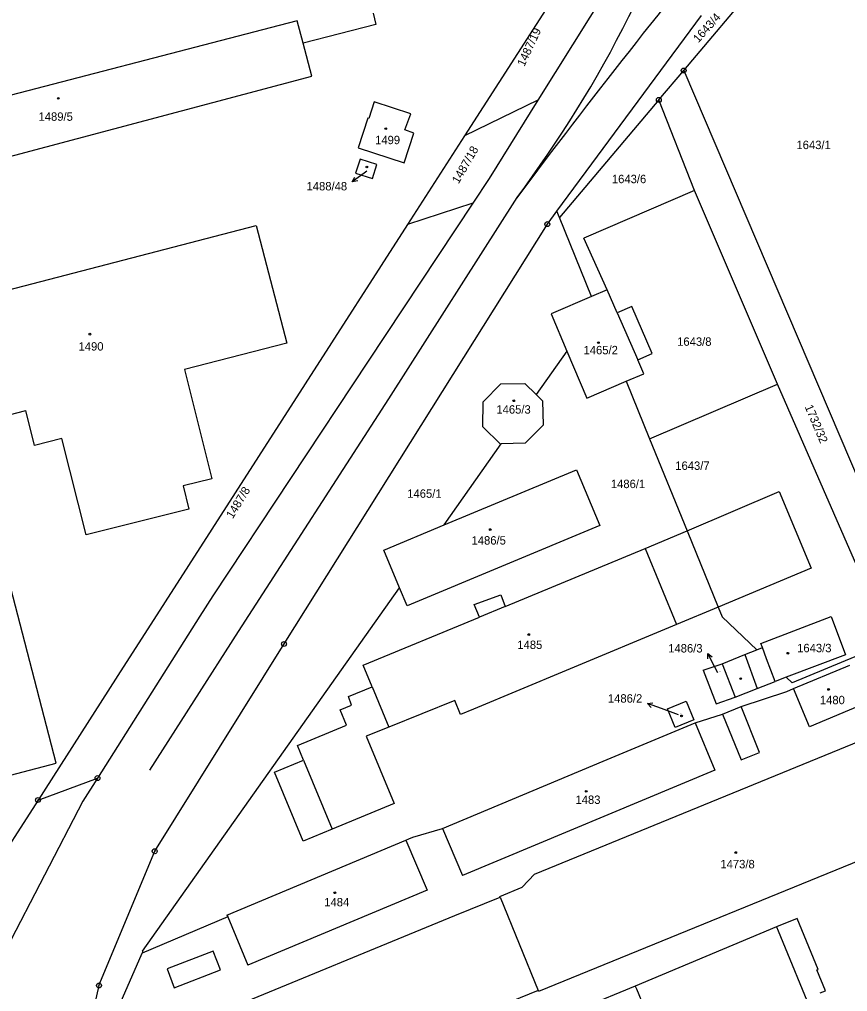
# Model space of a CAD drawing. Extents: x -736345 to -729997, y -1130177 to -1122501.
# Drawn here: x -733111.6 to -732944, y -1126012.9 to -1125816.1 of the extents above; entities that cross this region are included whole.
import ezdxf

# ---------------------------------------------------------------- set-up
doc = ezdxf.new("R2010")
doc.units = 0
for name, color, linetype in [('Vrstva 1', 7, 'Continuous'), ('Vrstva 10', 7, 'Continuous'), ('Vrstva 16', 7, 'Continuous'), ('Vrstva 18', 7, 'Continuous'), ('Vrstva 19', 7, 'Continuous'), ('Vrstva 25', 7, 'Continuous'), ('Vrstva 4', 7, 'Continuous')]:
    doc.layers.add(name, color=color, linetype=linetype)

msp = doc.modelspace()

# ---------------------------------------------------------------- linework, layer by layer
at = {"layer": 'Vrstva 1'}
for points in [[(-732977.16, -1125826.48), (-732932, -1125773)], [(-732996.31, -1125800.41), (-733021.54, -1125839.71)], [(-732989.14, -1125804.4), (-733006.65, -1125832.51)], [(-733040.04, -1125814.87), (-733039.46, -1125817.2)], [(-733002.82, -1125854.97), (-732973.53, -1125815.38)], [(-733059.05, -1125817.37), (-733121.95, -1125833.68)], [(-733055.37, -1125816.42), (-733059.05, -1125817.37)], [(-733054.2, -1125820.93), (-733055.37, -1125816.42)], [(-733039.46, -1125817.2), (-733054.2, -1125820.93)], [(-733052.46, -1125827.61), (-733054.2, -1125820.93)], [(-732982.19, -1125832.44), (-732977.16, -1125826.48)], [(-732977.16, -1125826.48), (-732932.98, -1125929.92)], [(-733126.28, -1125847.23), (-733052.46, -1125827.61)], [(-733039.79, -1125832.82), (-733040.88, -1125836.22)], [(-733032.4, -1125835.24), (-733039.79, -1125832.82)], [(-733006.65, -1125832.51), (-733021.54, -1125839.71)], [(-733006.65, -1125832.51), (-733016.52, -1125848.36)], [(-732982.19, -1125832.44), (-733002.3, -1125856.26)], [(-732975, -1125850.75), (-732982.19, -1125832.44)], [(-733033.58, -1125838.48), (-733032.4, -1125835.24)], [(-733041.12, -1125836.14), (-733043.03, -1125842.11)], [(-733040.88, -1125836.22), (-733041.12, -1125836.14)], [(-733033.71, -1125845.18), (-733031.77, -1125839.15)], [(-733031.77, -1125839.15), (-733033.58, -1125838.48)], [(-733021.54, -1125839.71), (-733033.07, -1125857.66)], [(-733043.03, -1125842.11), (-733033.71, -1125845.18)], [(-733042.66, -1125844.41), (-733043.59, -1125847.23)], [(-733039.26, -1125845.53), (-733042.66, -1125844.41)], [(-733040.18, -1125848.34), (-733039.26, -1125845.53)], [(-733043.59, -1125847.23), (-733040.18, -1125848.34)], [(-733016.52, -1125848.36), (-733019.82, -1125853.34)], [(-732975, -1125850.75), (-732997.39, -1125860.42)], [(-732958.16, -1125889.98), (-732975, -1125850.75)], [(-733019.82, -1125853.34), (-733041.02, -1125885.31)], [(-733019.82, -1125853.34), (-733033.07, -1125857.66)], [(-733004.75, -1125857.57), (-733002.82, -1125854.97)], [(-733002.3, -1125856.26), (-733002.82, -1125854.97)], [(-732995.8, -1125872.22), (-733002.3, -1125856.26)], [(-733139.26, -1125877.46), (-733063.68, -1125857.83)], [(-733063.68, -1125857.83), (-733057.48, -1125881.67)], [(-733058.06, -1125942.55), (-733004.75, -1125857.57)], [(-733033.07, -1125857.66), (-733053.77, -1125889.9)], [(-732992.63, -1125870.87), (-732997.39, -1125860.42)], [(-732995.8, -1125872.22), (-733004, -1125875.7)], [(-732992.63, -1125870.87), (-732995.8, -1125872.22)], [(-732990.61, -1125875.52), (-732992.63, -1125870.87)], [(-732987.66, -1125874.23), (-732990.61, -1125875.52)], [(-732983.51, -1125883.74), (-732987.66, -1125874.23)], [(-733004, -1125875.7), (-733000.79, -1125883.28)], [(-733057.48, -1125881.67), (-733078.2, -1125887.02)], [(-733000.79, -1125883.28), (-733007, -1125892.08)], [(-733000.79, -1125883.28), (-732996.74, -1125892.81)], [(-732986.47, -1125885.02), (-732983.51, -1125883.74)], [(-733041.02, -1125885.31), (-733072.5, -1125932.81)], [(-732985.24, -1125887.85), (-732986.47, -1125885.02)], [(-733078.2, -1125887.02), (-733072.7, -1125909.11)], [(-732988.81, -1125889.39), (-732985.24, -1125887.85)], [(-733053.77, -1125889.9), (-733086.81, -1125941.37)], [(-733017.76, -1125893.57), (-733014.19, -1125889.87)], [(-733014.19, -1125889.87), (-733009.29, -1125889.84)], [(-733009.29, -1125889.84), (-733007, -1125892.08)], [(-732996.74, -1125892.81), (-732988.81, -1125889.39)], [(-732988.81, -1125889.39), (-732984.06, -1125901.05)], [(-732984.06, -1125901.05), (-732958.16, -1125889.98)], [(-732935.36, -1125942.15), (-732958.16, -1125889.98)], [(-733007, -1125892.08), (-733005.72, -1125893.33)], [(-733017.83, -1125898.59), (-733017.76, -1125893.57)], [(-733005.72, -1125893.33), (-733005.62, -1125898.23)], [(-733139.96, -1125902.97), (-733110.34, -1125895.32)], [(-733108.59, -1125902.35), (-733110.34, -1125895.32)], [(-733005.62, -1125898.23), (-733009.23, -1125901.89)], [(-733014.25, -1125902.08), (-733017.83, -1125898.59)], [(-733103, -1125900.96), (-733108.59, -1125902.35)], [(-733098.14, -1125920.47), (-733103, -1125900.96)], [(-733025.65, -1125918.45), (-733014.07, -1125902.07)], [(-733014.07, -1125902.07), (-733014.25, -1125902.08)], [(-733009.23, -1125901.89), (-733014.07, -1125902.07)], [(-732984.06, -1125901.05), (-732976.48, -1125919.64)], [(-733025.65, -1125918.45), (-732998.85, -1125907.28)], [(-732998.85, -1125907.28), (-732994.13, -1125918.56)], [(-733104.21, -1125966.65), (-733119.26, -1125908.61)], [(-733072.7, -1125909.11), (-733078.5, -1125910.55)], [(-733078.5, -1125910.55), (-733077.32, -1125915.29)], [(-732976.48, -1125919.64), (-732957.85, -1125911.7)], [(-732957.85, -1125911.7), (-732951.38, -1125927.21)], [(-733077.32, -1125915.29), (-733098.14, -1125920.47)], [(-733037.85, -1125923.53), (-733025.65, -1125918.45)], [(-732994.13, -1125918.56), (-733033.15, -1125934.81)], [(-732984.94, -1125923.25), (-732976.48, -1125919.64)], [(-733034.66, -1125931.19), (-733037.85, -1125923.53)], [(-733013.28, -1125934.96), (-732984.94, -1125923.25)], [(-732951.38, -1125927.21), (-732970.2, -1125935.07)], [(-733086.67, -1126004.74), (-733034.66, -1125931.19)], [(-733033.15, -1125934.81), (-733034.66, -1125931.19)], [(-733072.5, -1125932.81), (-733075.11, -1125936.94)], [(-733019.54, -1125934.58), (-733014.2, -1125932.57)], [(-733014.2, -1125932.57), (-733013.28, -1125934.96)], [(-733018.49, -1125937.12), (-733019.54, -1125934.58)], [(-732970.2, -1125935.07), (-732978.59, -1125938.58)], [(-732970.2, -1125935.07), (-732969.4, -1125937.04)], [(-733075.11, -1125936.94), (-733079.15, -1125943.34)], [(-733042.02, -1125946.84), (-733018.49, -1125937.12)], [(-732962.32, -1125943.7), (-732969.4, -1125937.04)], [(-732961.55, -1125942.46), (-732947.28, -1125937.01)], [(-732947.28, -1125937.01), (-732944.42, -1125944.74)], [(-732978.59, -1125938.58), (-733000.94, -1125947.91)], [(-733086.81, -1125941.37), (-733090.59, -1125947.24)], [(-733079.15, -1125943.34), (-733095.81, -1125969.69)], [(-733084.23, -1125984.49), (-733058.06, -1125942.55)], [(-732962.32, -1125943.7), (-732961.23, -1125943.29)], [(-732961.23, -1125943.29), (-732961.55, -1125942.46)], [(-732960.38, -1125945.54), (-732961.23, -1125943.29)], [(-732935.36, -1125942.15), (-732955.17, -1125950.44)], [(-732969.35, -1125946.58), (-732964.8, -1125944.7)], [(-732964.8, -1125944.7), (-732962.32, -1125943.7)], [(-732944.42, -1125944.74), (-732956.4, -1125949.28)], [(-733090.59, -1125947.24), (-733107.85, -1125974.13)], [(-733040.21, -1125951.22), (-733042.02, -1125946.84)], [(-732973.19, -1125947.83), (-732969.35, -1125946.58)], [(-732958.63, -1125950.13), (-732960.38, -1125945.54)], [(-732954.91, -1125951.59), (-732943.55, -1125946.82)], [(-733000.94, -1125947.91), (-733019.69, -1125955.73)], [(-732973.19, -1125947.83), (-732970.59, -1125954.67)], [(-732956.4, -1125949.28), (-732958.63, -1125950.13)], [(-732955.17, -1125950.44), (-732956.4, -1125949.28)], [(-733045, -1125953.2), (-733040.21, -1125951.22)], [(-732962.31, -1125951.55), (-732958.63, -1125950.13)], [(-733044.38, -1125954.94), (-733045, -1125953.2)], [(-732970.59, -1125954.67), (-732966.76, -1125953.28)], [(-732966.76, -1125953.28), (-732962.31, -1125951.55)], [(-732965.52, -1125955.21), (-732956.28, -1125952.17)], [(-732956.28, -1125952.17), (-732954.91, -1125951.59)], [(-732951.66, -1125959.33), (-732954.91, -1125951.59)], [(-733046.69, -1125955.9), (-733044.38, -1125954.94)], [(-733023.49, -1125954), (-733036.85, -1125959.35)], [(-733022.35, -1125956.84), (-733023.49, -1125954)], [(-732980.42, -1125955.7), (-732976.68, -1125954.13)], [(-732976.68, -1125954.13), (-732975.11, -1125957.88)], [(-732969.29, -1125956.73), (-732965.52, -1125955.21)], [(-732940.27, -1125954.54), (-732951.66, -1125959.33)], [(-733045.41, -1125958.97), (-733046.69, -1125955.9)], [(-733019.69, -1125955.73), (-733022.35, -1125956.84)], [(-732978.86, -1125959.45), (-732980.42, -1125955.7)], [(-732974.85, -1125958.51), (-732969.29, -1125956.73)], [(-733055.35, -1125963.11), (-733045.41, -1125958.97)], [(-732993.44, -1125966.29), (-732974.85, -1125958.51)], [(-732975.11, -1125957.88), (-732978.86, -1125959.45)], [(-732974.85, -1125958.51), (-732970.86, -1125968.06)], [(-733036.85, -1125959.35), (-733041.41, -1125961.23)], [(-733041.41, -1125961.23), (-733035.76, -1125974.82)], [(-733054.12, -1125966.07), (-733055.35, -1125963.11)], [(-733007.34, -1125989.12), (-732939.92, -1125961.56)], [(-733118.91, -1125970.53), (-733104.21, -1125966.65)], [(-733059.99, -1125968.51), (-733054.12, -1125966.07)], [(-733025.95, -1125979.89), (-732993.44, -1125966.29)], [(-733054.19, -1125982.47), (-733059.99, -1125968.51)], [(-732970.86, -1125968.06), (-733021.93, -1125989.42)], [(-733107.85, -1125974.13), (-733095.81, -1125969.69)], [(-733095.81, -1125969.69), (-733098.78, -1125974.38)], [(-733107.85, -1125974.13), (-733127.97, -1126005.45)], [(-733098.78, -1125974.38), (-733114.32, -1126004.31)], [(-733035.76, -1125974.82), (-733048.32, -1125980.03)], [(-733048.32, -1125980.03), (-733054.19, -1125982.47)], [(-733031.99, -1125981.63), (-733025.95, -1125979.89)], [(-733025.95, -1125979.89), (-733021.93, -1125989.42)], [(-733069.61, -1125997.43), (-733033.39, -1125982.22)], [(-733033.39, -1125982.22), (-733032.79, -1125981.97)], [(-733033.39, -1125982.22), (-733029.08, -1125992.38)], [(-733032.79, -1125981.97), (-733031.99, -1125981.63)], [(-732929.82, -1125981.58), (-733006.55, -1126012.87)], [(-733095.51, -1126011.66), (-733084.23, -1125984.49)], [(-733009.82, -1125991.76), (-733007.34, -1125989.12)], [(-733029.08, -1125992.38), (-733065.35, -1126007.56)], [(-733014.36, -1125993.63), (-733009.82, -1125991.76)], [(-733023.45, -1125997.53), (-733014.3, -1125993.77)], [(-733014.3, -1125993.77), (-733014.36, -1125993.63)], [(-733014.3, -1125993.77), (-733006.63, -1126012.69)], [(-733069.45, -1125997.8), (-733086.8, -1126005.15)], [(-733071.29, -1126017.2), (-733023.45, -1125997.53)], [(-733069.61, -1125997.43), (-733069.45, -1125997.8)], [(-733069.45, -1125997.8), (-733065.35, -1126007.56)], [(-732954.19, -1125998.09), (-732958.34, -1125999.8)], [(-732949.94, -1126008.4), (-732954.19, -1125998.09)], [(-732958.34, -1125999.8), (-732986.98, -1126011.78)], [(-733092.63, -1126018.56), (-733086.8, -1126005.15)], [(-733086.67, -1126004.74), (-733086.8, -1126005.15)], [(-732950.2, -1126008.5), (-732949.94, -1126008.4)], [(-732948.46, -1126012.72), (-732950.2, -1126008.5)], [(-733095.51, -1126011.66), (-733102.72, -1126043.19)], [(-732986.98, -1126011.78), (-732997.43, -1126016.15)], [(-733006.63, -1126012.69), (-733015.69, -1126016.41)], [(-733006.55, -1126012.87), (-733006.63, -1126012.69)], [(-732949.55, -1126013.16), (-732948.46, -1126012.72)]]:
    msp.add_lwpolyline(points, dxfattribs=at)
at = {"layer": 'Vrstva 10'}
for points in [[(-733010.91, -1125852.2), (-733036.9, -1125892.92)], [(-733036.9, -1125892.92), (-733067.34, -1125940.02)], [(-733067.34, -1125940.02), (-733085.28, -1125968.08)]]:
    msp.add_lwpolyline(points, dxfattribs=at)
for centre, radius, start, end in [((-733205.905, -1125706.199), 243.597, 323.16409, 343.46941), ((-731832.809, -1126732.468), 1470.644, 140.326875, 143.234336)]:
    msp.add_arc(centre, radius, start, end, dxfattribs=at)
at = {"layer": 'Vrstva 16'}
for points in [[(-733041.31, -1125846.84), (-733041.84, -1125847.24)], [(-732970.25, -1125948.39), (-732970.91, -1125947.13)], [(-732978.2, -1125956.87), (-732981.67, -1125955.63)]]:
    msp.add_lwpolyline(points, dxfattribs=at)
at = {"layer": 'Vrstva 25'}
for points in [[(-733041.84, -1125847.24), (-733044.235, -1125849.045)], [(-733043.136, -1125848.842), (-733044.235, -1125849.045), (-733043.738, -1125848.044)], [(-732970.91, -1125947.13), (-732972.29, -1125944.467)], [(-732972.274, -1125945.585), (-732972.29, -1125944.467), (-732971.386, -1125945.125)], [(-732983.721, -1125955.427), (-732984.494, -1125954.619), (-732983.384, -1125954.486)], [(-732981.67, -1125955.63), (-732984.494, -1125954.619)]]:
    msp.add_lwpolyline(points, dxfattribs=at)
for centre, radius in [((-732977.16, -1125826.48), 0.5), ((-732977.16, -1125826.48), 0.032), ((-733103.75, -1125832.12), 0.175), ((-732982.19, -1125832.44), 0.5), ((-732982.19, -1125832.44), 0.032), ((-733037.47, -1125838.25), 0.175), ((-733041.28, -1125846.01), 0.175), ((-733004.75, -1125857.57), 0.5), ((-733004.75, -1125857.57), 0.032), ((-733097.35, -1125879.84), 0.175), ((-732994.42, -1125881.56), 0.175), ((-733011.56, -1125893.33), 0.175), ((-733016.31, -1125919.39), 0.175), ((-733008.51, -1125940.65), 0.175), ((-733058.06, -1125942.55), 0.5), ((-733058.06, -1125942.55), 0.032), ((-732956.06, -1125944.42), 0.175), ((-732965.62, -1125949.56), 0.175), ((-732947.83, -1125951.75), 0.175), ((-732977.58, -1125957.11), 0.175), ((-733095.81, -1125969.69), 0.5), ((-733095.81, -1125969.69), 0.032), ((-732996.88, -1125972.38), 0.175), ((-733107.85, -1125974.13), 0.5), ((-733107.85, -1125974.13), 0.032), ((-733084.23, -1125984.49), 0.5), ((-733084.23, -1125984.49), 0.032), ((-732966.61, -1125984.76), 0.175), ((-733047.77, -1125992.89), 0.175), ((-733095.51, -1126011.66), 0.5), ((-733095.51, -1126011.66), 0.032)]:
    msp.add_circle(centre, radius, dxfattribs=at)
at = {"layer": 'Vrstva 4'}
for points in [[(-732990.61, -1125875.52), (-732986.47, -1125885.02)], [(-732976.48, -1125919.64), (-732970.2, -1125935.07)], [(-732984.94, -1125923.25), (-732978.59, -1125938.58)], [(-733013.28, -1125934.96), (-733018.49, -1125937.12)], [(-732964.8, -1125944.7), (-732962.31, -1125951.55)], [(-732969.35, -1125946.58), (-732966.76, -1125953.28)], [(-733040.21, -1125951.22), (-733036.85, -1125959.35)], [(-732961.78, -1125964.48), (-732965.52, -1125955.21)], [(-732969.29, -1125956.73), (-732965.52, -1125966.02)], [(-732965.52, -1125966.02), (-732961.78, -1125964.48)], [(-733054.12, -1125966.07), (-733048.32, -1125980.03)], [(-732958.34, -1125999.8), (-732958.03, -1126000.57)], [(-732958.03, -1126000.57), (-732950.78, -1126018.17)], [(-733072.37, -1126004.69), (-733081.7, -1126008.27)], [(-733070.91, -1126008.49), (-733072.37, -1126004.69)], [(-733081.7, -1126008.27), (-733080.28, -1126012.16)], [(-733080.28, -1126012.16), (-733070.91, -1126008.49)], [(-732986.98, -1126011.78), (-732986.72, -1126012.35)], [(-732986.72, -1126012.35), (-732982.04, -1126023.68)]]:
    msp.add_lwpolyline(points, dxfattribs=at)

# ---------------------------------------------------------------- texts
at = {"layer": 'Vrstva 16'}
for s, p in [('1488/48', (-733053.497, -1125850.75)), ('1486/3', (-732980.287, -1125944.27)), ('1486/2', (-732992.497, -1125954.42))]:
    msp.add_text(s, height=1.7, dxfattribs=at).set_placement(p)
at = {"layer": 'Vrstva 18'}
for s, rotation, p in [('1643/4', 48.10038, (-732974.175, -1125820.978)), ('1487/19', 64.90052, (-733009.426, -1125825.805)), ('1487/18', 60.10048, (-733022.723, -1125849.527)), ('1732/32', 293.00233, (-732952.688, -1125894.535)), ('1487/8', 58.70047, (-733068.436, -1125917.326))]:
    msp.add_text(s, height=1.7, rotation=rotation, dxfattribs=at).set_placement(p)
for s, p in [('1643/1', (-732954.33, -1125842.39)), ('1643/6', (-732991.69, -1125849.29)), ('1643/8', (-732978.48, -1125882.2)), ('1643/7', (-732978.86, -1125907.31)), ('1486/1', (-732991.9, -1125911)), ('1465/1', (-733033.11, -1125912.96))]:
    msp.add_text(s, height=1.7, dxfattribs=at).set_placement(p)
at = {"layer": 'Vrstva 19'}
for s, height, p in [('1489/5', 1.7, (-733107.75, -1125836.66)), ('1499', 1.7, (-733039.62, -1125841.4)), ('1488/48', 0.1, (-733041.11, -1125846.64)), ('1490', 1.7, (-733099.65, -1125883.17)), ('1465/2', 1.7, (-732997.43, -1125883.92)), ('1465/3', 1.7, (-733015.07, -1125895.93)), ('1486/5', 1.7, (-733020.1, -1125922.43)), ('1485', 1.7, (-733010.83, -1125943.56)), ('1643/3', 1.7, (-732954.19, -1125944.22)), ('1486/3', 0.1, (-732970.05, -1125948.19)), ('1480', 1.7, (-732949.59, -1125954.74)), ('1486/2', 0.1, (-732978, -1125956.67)), ('1483', 1.7, (-732999.06, -1125974.92)), ('1473/8', 1.7, (-732969.73, -1125987.95)), ('1484', 1.7, (-733049.91, -1125995.65))]:
    msp.add_text(s, height=height, dxfattribs=at).set_placement(p)

doc.saveas('drawing.dxf')
